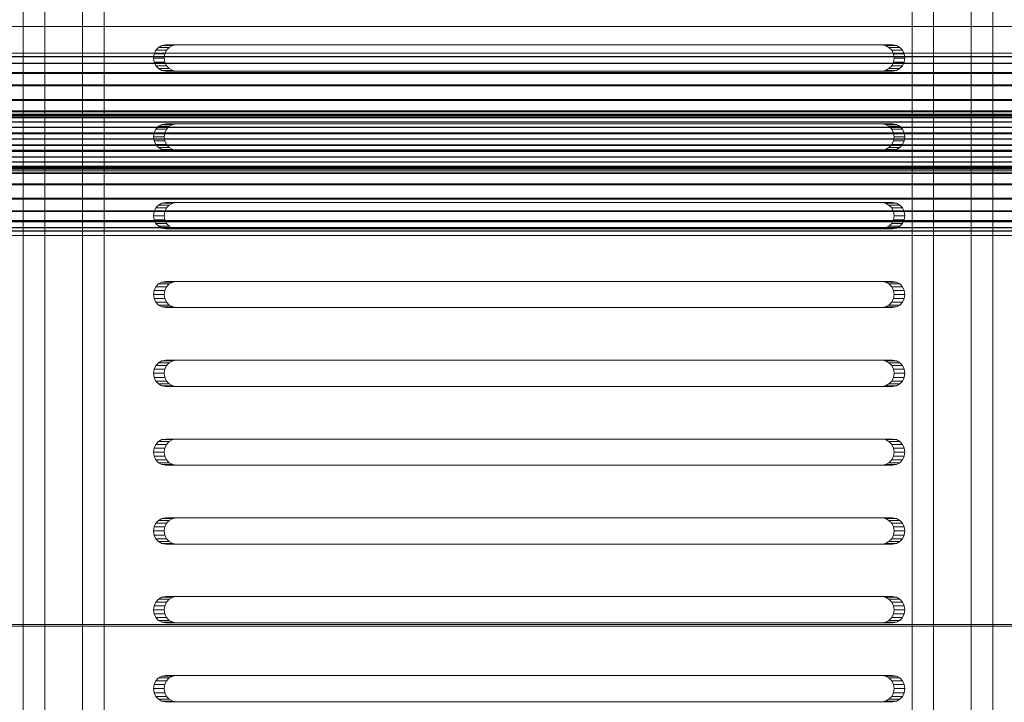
# Model space of a CAD drawing. Header units: millimetres. Extents: x -2233 to 61924, y -68080 to 6847.
# Tile 671 of 1056: x 27447 to 27635, y -18050 to -17920. Entities that reach past the tile are written whole.
import ezdxf

# ---------------------------------------------------------------- set-up
doc = ezdxf.new("R2010")
doc.units = ezdxf.units.MM
doc.layers.add('superior_bajante_movil', color=7, linetype='Continuous', lineweight=0)
doc.layers.add('superior_C09', color=7, linetype='Continuous', lineweight=0)

msp = doc.modelspace()

# ---------------------------------------------------------------- linework, layer by layer
at = {"layer": 'superior_bajante_movil'}
for p, q in [((27448.133, -17792), (27448.133, -18168)), ((27452.238, -18168), (27452.238, -17792)), ((27459.41, -18168), (27459.41, -17792)), ((27463.514, -17792), (27463.514, -18168)), ((27617.278, -17792), (27617.278, -18168)), ((27621.382, -18168), (27621.382, -17792)), ((27628.554, -18168), (27628.554, -17792)), ((27632.659, -17792), (27632.659, -18168)), ((27473.879, -17925.477), (27473.36, -17926.031)), ((27474.534, -17925.122), (27473.879, -17925.477)), ((27473.879, -17925.477), (27475.931, -17925.477)), ((27475.26, -17925), (27474.534, -17925.122)), ((27474.534, -17925.122), (27476.586, -17925.122)), ((27475.26, -17925), (27477.312, -17925)), ((27611.516, -17925), (27475.26, -17925)), ((27475.412, -17926.031), (27475.931, -17925.477)), ((27475.931, -17925.477), (27476.586, -17925.122)), ((27476.586, -17925.122), (27477.312, -17925)), ((27477.312, -17925), (27613.568, -17925)), ((27611.516, -17925), (27613.568, -17925)), ((27612.242, -17925.122), (27611.516, -17925)), ((27612.242, -17925.122), (27614.294, -17925.122)), ((27612.896, -17925.477), (27612.242, -17925.122)), ((27612.896, -17925.477), (27614.949, -17925.477)), ((27613.416, -17926.031), (27612.896, -17925.477)), ((27613.568, -17925), (27614.294, -17925.122)), ((27614.294, -17925.122), (27614.949, -17925.477)), ((27614.949, -17925.477), (27615.468, -17926.031)), ((27473.026, -17926.727), (27472.911, -17927.5)), ((27472.911, -17927.5), (27473.026, -17928.273)), ((27472.911, -17927.5), (27474.963, -17927.5)), ((27473.36, -17926.031), (27473.026, -17926.727)), ((27473.026, -17926.727), (27475.078, -17926.727)), ((27473.36, -17926.031), (27475.412, -17926.031)), ((27474.963, -17927.5), (27475.078, -17926.727)), ((27475.078, -17928.273), (27474.963, -17927.5)), ((27475.078, -17926.727), (27475.412, -17926.031)), ((27613.416, -17926.031), (27615.468, -17926.031)), ((27613.75, -17926.727), (27613.416, -17926.031)), ((27613.75, -17926.727), (27615.802, -17926.727)), ((27613.865, -17927.5), (27613.75, -17926.727)), ((27613.75, -17928.273), (27613.865, -17927.5)), ((27613.865, -17927.5), (27615.917, -17927.5)), ((27615.468, -17926.031), (27615.802, -17926.727)), ((27615.802, -17926.727), (27615.917, -17927.5)), ((27615.917, -17927.5), (27615.802, -17928.273)), ((27473.026, -17928.273), (27473.36, -17928.969)), ((27473.026, -17928.273), (27475.078, -17928.273)), ((27473.36, -17928.969), (27473.879, -17929.523)), ((27473.36, -17928.969), (27475.412, -17928.969)), ((27475.412, -17928.969), (27475.078, -17928.273)), ((27475.931, -17929.523), (27475.412, -17928.969)), ((27612.896, -17929.523), (27613.416, -17928.969)), ((27613.416, -17928.969), (27613.75, -17928.273)), ((27613.416, -17928.969), (27615.468, -17928.969)), ((27613.75, -17928.273), (27615.802, -17928.273)), ((27615.468, -17928.969), (27614.949, -17929.523)), ((27615.802, -17928.273), (27615.468, -17928.969)), ((27473.879, -17929.523), (27474.534, -17929.878)), ((27473.879, -17929.523), (27475.931, -17929.523)), ((27474.534, -17929.878), (27475.26, -17930)), ((27474.534, -17929.878), (27476.586, -17929.878)), ((27477.312, -17930), (27475.26, -17930)), ((27475.26, -17930), (27611.516, -17930)), ((27476.586, -17929.878), (27475.931, -17929.523)), ((27477.312, -17930), (27476.586, -17929.878)), ((27613.568, -17930), (27477.312, -17930)), ((27611.516, -17930), (27612.242, -17929.878)), ((27611.516, -17930), (27613.568, -17930)), ((27612.242, -17929.878), (27612.896, -17929.523)), ((27612.242, -17929.878), (27614.294, -17929.878)), ((27612.896, -17929.523), (27614.949, -17929.523)), ((27614.294, -17929.878), (27613.568, -17930)), ((27614.949, -17929.523), (27614.294, -17929.878)), ((27473.879, -17940.477), (27473.36, -17941.031)), ((27474.534, -17940.122), (27473.879, -17940.477)), ((27473.879, -17940.477), (27475.931, -17940.477)), ((27475.26, -17940), (27474.534, -17940.122)), ((27474.534, -17940.122), (27476.586, -17940.122)), ((27475.26, -17940), (27477.312, -17940)), ((27611.516, -17940), (27475.26, -17940)), ((27475.412, -17941.031), (27475.931, -17940.477)), ((27475.931, -17940.477), (27476.586, -17940.122)), ((27476.586, -17940.122), (27477.312, -17940)), ((27477.312, -17940), (27613.568, -17940)), ((27611.516, -17940), (27613.568, -17940)), ((27612.242, -17940.122), (27611.516, -17940)), ((27612.242, -17940.122), (27614.294, -17940.122)), ((27612.896, -17940.477), (27612.242, -17940.122)), ((27612.896, -17940.477), (27614.949, -17940.477)), ((27613.416, -17941.031), (27612.896, -17940.477)), ((27613.568, -17940), (27614.294, -17940.122)), ((27614.294, -17940.122), (27614.949, -17940.477)), ((27614.949, -17940.477), (27615.468, -17941.031)), ((27473.026, -17941.727), (27472.911, -17942.5)), ((27472.911, -17942.5), (27473.026, -17943.273)), ((27472.911, -17942.5), (27474.963, -17942.5)), ((27473.36, -17941.031), (27473.026, -17941.727)), ((27473.026, -17941.727), (27475.078, -17941.727)), ((27473.36, -17941.031), (27475.412, -17941.031)), ((27474.963, -17942.5), (27475.078, -17941.727)), ((27475.078, -17943.273), (27474.963, -17942.5)), ((27475.078, -17941.727), (27475.412, -17941.031)), ((27613.416, -17941.031), (27615.468, -17941.031)), ((27613.75, -17941.727), (27613.416, -17941.031)), ((27613.75, -17941.727), (27615.802, -17941.727)), ((27613.865, -17942.5), (27613.75, -17941.727)), ((27613.75, -17943.273), (27613.865, -17942.5)), ((27613.865, -17942.5), (27615.917, -17942.5)), ((27615.468, -17941.031), (27615.802, -17941.727)), ((27615.802, -17941.727), (27615.917, -17942.5)), ((27615.917, -17942.5), (27615.802, -17943.273)), ((27473.026, -17943.273), (27473.36, -17943.969)), ((27473.026, -17943.273), (27475.078, -17943.273)), ((27473.36, -17943.969), (27473.879, -17944.523)), ((27473.36, -17943.969), (27475.412, -17943.969)), ((27475.412, -17943.969), (27475.078, -17943.273)), ((27475.931, -17944.523), (27475.412, -17943.969)), ((27612.896, -17944.523), (27613.416, -17943.969)), ((27613.416, -17943.969), (27613.75, -17943.273)), ((27613.416, -17943.969), (27615.468, -17943.969)), ((27613.75, -17943.273), (27615.802, -17943.273)), ((27615.468, -17943.969), (27614.949, -17944.523)), ((27615.802, -17943.273), (27615.468, -17943.969)), ((27473.879, -17944.523), (27474.534, -17944.878)), ((27473.879, -17944.523), (27475.931, -17944.523)), ((27474.534, -17944.878), (27475.26, -17945)), ((27474.534, -17944.878), (27476.586, -17944.878)), ((27477.312, -17945), (27475.26, -17945)), ((27475.26, -17945), (27611.516, -17945)), ((27476.586, -17944.878), (27475.931, -17944.523)), ((27477.312, -17945), (27476.586, -17944.878)), ((27613.568, -17945), (27477.312, -17945)), ((27611.516, -17945), (27612.242, -17944.878)), ((27611.516, -17945), (27613.568, -17945)), ((27612.242, -17944.878), (27612.896, -17944.523)), ((27612.242, -17944.878), (27614.294, -17944.878)), ((27612.896, -17944.523), (27614.949, -17944.523)), ((27614.294, -17944.878), (27613.568, -17945)), ((27614.949, -17944.523), (27614.294, -17944.878)), ((27473.879, -17955.477), (27473.36, -17956.031)), ((27474.534, -17955.122), (27473.879, -17955.477)), ((27473.879, -17955.477), (27475.931, -17955.477)), ((27475.26, -17955), (27474.534, -17955.122)), ((27474.534, -17955.122), (27476.586, -17955.122)), ((27475.26, -17955), (27477.312, -17955)), ((27611.516, -17955), (27475.26, -17955)), ((27475.412, -17956.031), (27475.931, -17955.477)), ((27475.931, -17955.477), (27476.586, -17955.122)), ((27476.586, -17955.122), (27477.312, -17955)), ((27477.312, -17955), (27613.568, -17955)), ((27611.516, -17955), (27613.568, -17955)), ((27612.242, -17955.122), (27611.516, -17955)), ((27612.242, -17955.122), (27614.294, -17955.122)), ((27612.896, -17955.477), (27612.242, -17955.122)), ((27612.896, -17955.477), (27614.949, -17955.477)), ((27613.416, -17956.031), (27612.896, -17955.477)), ((27613.568, -17955), (27614.294, -17955.122)), ((27614.294, -17955.122), (27614.949, -17955.477)), ((27614.949, -17955.477), (27615.468, -17956.031)), ((27473.026, -17956.727), (27472.911, -17957.5)), ((27472.911, -17957.5), (27473.026, -17958.273)), ((27472.911, -17957.5), (27474.963, -17957.5)), ((27473.36, -17956.031), (27473.026, -17956.727)), ((27473.026, -17956.727), (27475.078, -17956.727)), ((27473.36, -17956.031), (27475.412, -17956.031)), ((27474.963, -17957.5), (27475.078, -17956.727)), ((27475.078, -17958.273), (27474.963, -17957.5)), ((27475.078, -17956.727), (27475.412, -17956.031)), ((27613.416, -17956.031), (27615.468, -17956.031)), ((27613.75, -17956.727), (27613.416, -17956.031)), ((27613.75, -17956.727), (27615.802, -17956.727)), ((27613.865, -17957.5), (27613.75, -17956.727)), ((27613.75, -17958.273), (27613.865, -17957.5)), ((27613.865, -17957.5), (27615.917, -17957.5)), ((27615.468, -17956.031), (27615.802, -17956.727)), ((27615.802, -17956.727), (27615.917, -17957.5)), ((27615.917, -17957.5), (27615.802, -17958.273)), ((27473.026, -17958.273), (27473.36, -17958.969)), ((27473.026, -17958.273), (27475.078, -17958.273)), ((27473.36, -17958.969), (27473.879, -17959.523)), ((27473.36, -17958.969), (27475.412, -17958.969)), ((27475.412, -17958.969), (27475.078, -17958.273)), ((27475.931, -17959.523), (27475.412, -17958.969)), ((27612.896, -17959.523), (27613.416, -17958.969)), ((27613.416, -17958.969), (27613.75, -17958.273)), ((27613.416, -17958.969), (27615.468, -17958.969)), ((27613.75, -17958.273), (27615.802, -17958.273)), ((27615.468, -17958.969), (27614.949, -17959.523)), ((27615.802, -17958.273), (27615.468, -17958.969)), ((27473.879, -17959.523), (27474.534, -17959.878)), ((27473.879, -17959.523), (27475.931, -17959.523)), ((27474.534, -17959.878), (27475.26, -17960)), ((27474.534, -17959.878), (27476.586, -17959.878)), ((27477.312, -17960), (27475.26, -17960)), ((27475.26, -17960), (27611.516, -17960)), ((27476.586, -17959.878), (27475.931, -17959.523)), ((27477.312, -17960), (27476.586, -17959.878)), ((27613.568, -17960), (27477.312, -17960)), ((27611.516, -17960), (27612.242, -17959.878)), ((27611.516, -17960), (27613.568, -17960)), ((27612.242, -17959.878), (27612.896, -17959.523)), ((27612.242, -17959.878), (27614.294, -17959.878)), ((27612.896, -17959.523), (27614.949, -17959.523)), ((27614.294, -17959.878), (27613.568, -17960)), ((27614.949, -17959.523), (27614.294, -17959.878)), ((27473.879, -17970.477), (27473.36, -17971.031)), ((27474.534, -17970.122), (27473.879, -17970.477)), ((27473.879, -17970.477), (27475.931, -17970.477)), ((27475.26, -17970), (27474.534, -17970.122)), ((27474.534, -17970.122), (27476.586, -17970.122)), ((27475.26, -17970), (27477.312, -17970)), ((27611.516, -17970), (27475.26, -17970)), ((27475.412, -17971.031), (27475.931, -17970.477)), ((27475.931, -17970.477), (27476.586, -17970.122)), ((27476.586, -17970.122), (27477.312, -17970)), ((27477.312, -17970), (27613.568, -17970)), ((27611.516, -17970), (27613.568, -17970)), ((27612.242, -17970.122), (27611.516, -17970)), ((27612.242, -17970.122), (27614.294, -17970.122)), ((27612.896, -17970.477), (27612.242, -17970.122)), ((27612.896, -17970.477), (27614.949, -17970.477)), ((27613.416, -17971.031), (27612.896, -17970.477)), ((27613.568, -17970), (27614.294, -17970.122)), ((27614.294, -17970.122), (27614.949, -17970.477)), ((27614.949, -17970.477), (27615.468, -17971.031)), ((27473.026, -17971.727), (27472.911, -17972.5)), ((27472.911, -17972.5), (27473.026, -17973.273)), ((27472.911, -17972.5), (27474.963, -17972.5)), ((27473.36, -17971.031), (27473.026, -17971.727)), ((27473.026, -17971.727), (27475.078, -17971.727)), ((27473.36, -17971.031), (27475.412, -17971.031)), ((27474.963, -17972.5), (27475.078, -17971.727)), ((27475.078, -17973.273), (27474.963, -17972.5)), ((27475.078, -17971.727), (27475.412, -17971.031)), ((27613.416, -17971.031), (27615.468, -17971.031)), ((27613.75, -17971.727), (27613.416, -17971.031)), ((27613.75, -17971.727), (27615.802, -17971.727)), ((27613.865, -17972.5), (27613.75, -17971.727)), ((27613.75, -17973.273), (27613.865, -17972.5)), ((27613.865, -17972.5), (27615.917, -17972.5)), ((27615.468, -17971.031), (27615.802, -17971.727)), ((27615.802, -17971.727), (27615.917, -17972.5)), ((27615.917, -17972.5), (27615.802, -17973.273)), ((27473.026, -17973.273), (27473.36, -17973.969)), ((27473.026, -17973.273), (27475.078, -17973.273)), ((27473.36, -17973.969), (27473.879, -17974.523)), ((27473.36, -17973.969), (27475.412, -17973.969)), ((27475.412, -17973.969), (27475.078, -17973.273)), ((27475.931, -17974.523), (27475.412, -17973.969)), ((27612.896, -17974.523), (27613.416, -17973.969)), ((27613.416, -17973.969), (27613.75, -17973.273)), ((27613.416, -17973.969), (27615.468, -17973.969)), ((27613.75, -17973.273), (27615.802, -17973.273)), ((27615.468, -17973.969), (27614.949, -17974.523)), ((27615.802, -17973.273), (27615.468, -17973.969)), ((27473.879, -17974.523), (27474.534, -17974.878)), ((27473.879, -17974.523), (27475.931, -17974.523)), ((27474.534, -17974.878), (27475.26, -17975)), ((27474.534, -17974.878), (27476.586, -17974.878)), ((27477.312, -17975), (27475.26, -17975)), ((27475.26, -17975), (27611.516, -17975)), ((27476.586, -17974.878), (27475.931, -17974.523)), ((27477.312, -17975), (27476.586, -17974.878)), ((27613.568, -17975), (27477.312, -17975)), ((27611.516, -17975), (27612.242, -17974.878)), ((27611.516, -17975), (27613.568, -17975)), ((27612.242, -17974.878), (27612.896, -17974.523)), ((27612.242, -17974.878), (27614.294, -17974.878)), ((27612.896, -17974.523), (27614.949, -17974.523)), ((27614.294, -17974.878), (27613.568, -17975)), ((27614.949, -17974.523), (27614.294, -17974.878)), ((27473.879, -17985.477), (27473.36, -17986.031)), ((27474.534, -17985.122), (27473.879, -17985.477)), ((27473.879, -17985.477), (27475.931, -17985.477)), ((27475.26, -17985), (27474.534, -17985.122)), ((27474.534, -17985.122), (27476.586, -17985.122)), ((27475.26, -17985), (27477.312, -17985)), ((27611.516, -17985), (27475.26, -17985)), ((27475.412, -17986.031), (27475.931, -17985.477)), ((27475.931, -17985.477), (27476.586, -17985.122)), ((27476.586, -17985.122), (27477.312, -17985)), ((27477.312, -17985), (27613.568, -17985)), ((27611.516, -17985), (27613.568, -17985)), ((27612.242, -17985.122), (27611.516, -17985)), ((27612.242, -17985.122), (27614.294, -17985.122)), ((27612.896, -17985.477), (27612.242, -17985.122)), ((27612.896, -17985.477), (27614.949, -17985.477)), ((27613.416, -17986.031), (27612.896, -17985.477)), ((27613.568, -17985), (27614.294, -17985.122)), ((27614.294, -17985.122), (27614.949, -17985.477)), ((27614.949, -17985.477), (27615.468, -17986.031)), ((27473.026, -17986.727), (27472.911, -17987.5)), ((27472.911, -17987.5), (27473.026, -17988.273)), ((27472.911, -17987.5), (27474.963, -17987.5)), ((27473.36, -17986.031), (27473.026, -17986.727)), ((27473.026, -17986.727), (27475.078, -17986.727)), ((27473.36, -17986.031), (27475.412, -17986.031)), ((27474.963, -17987.5), (27475.078, -17986.727)), ((27475.078, -17988.273), (27474.963, -17987.5)), ((27475.078, -17986.727), (27475.412, -17986.031)), ((27613.416, -17986.031), (27615.468, -17986.031)), ((27613.75, -17986.727), (27613.416, -17986.031)), ((27613.75, -17986.727), (27615.802, -17986.727)), ((27613.865, -17987.5), (27613.75, -17986.727)), ((27613.75, -17988.273), (27613.865, -17987.5)), ((27613.865, -17987.5), (27615.917, -17987.5)), ((27615.468, -17986.031), (27615.802, -17986.727)), ((27615.802, -17986.727), (27615.917, -17987.5)), ((27615.917, -17987.5), (27615.802, -17988.273)), ((27473.026, -17988.273), (27473.36, -17988.969)), ((27473.026, -17988.273), (27475.078, -17988.273)), ((27473.36, -17988.969), (27473.879, -17989.523)), ((27473.36, -17988.969), (27475.412, -17988.969)), ((27475.412, -17988.969), (27475.078, -17988.273)), ((27475.931, -17989.523), (27475.412, -17988.969)), ((27612.896, -17989.523), (27613.416, -17988.969)), ((27613.416, -17988.969), (27613.75, -17988.273)), ((27613.416, -17988.969), (27615.468, -17988.969)), ((27613.75, -17988.273), (27615.802, -17988.273)), ((27615.468, -17988.969), (27614.949, -17989.523)), ((27615.802, -17988.273), (27615.468, -17988.969)), ((27473.879, -17989.523), (27474.534, -17989.878)), ((27473.879, -17989.523), (27475.931, -17989.523)), ((27474.534, -17989.878), (27475.26, -17990)), ((27474.534, -17989.878), (27476.586, -17989.878)), ((27477.312, -17990), (27475.26, -17990)), ((27475.26, -17990), (27611.516, -17990)), ((27476.586, -17989.878), (27475.931, -17989.523)), ((27477.312, -17990), (27476.586, -17989.878)), ((27613.568, -17990), (27477.312, -17990)), ((27611.516, -17990), (27612.242, -17989.878)), ((27611.516, -17990), (27613.568, -17990)), ((27612.242, -17989.878), (27612.896, -17989.523)), ((27612.242, -17989.878), (27614.294, -17989.878)), ((27612.896, -17989.523), (27614.949, -17989.523)), ((27614.294, -17989.878), (27613.568, -17990)), ((27614.949, -17989.523), (27614.294, -17989.878)), ((27473.879, -18000.477), (27473.36, -18001.031)), ((27474.534, -18000.122), (27473.879, -18000.477)), ((27473.879, -18000.477), (27475.931, -18000.477)), ((27475.26, -18000), (27474.534, -18000.122)), ((27474.534, -18000.122), (27476.586, -18000.122)), ((27475.26, -18000), (27477.312, -18000)), ((27611.516, -18000), (27475.26, -18000)), ((27475.412, -18001.031), (27475.931, -18000.477)), ((27475.931, -18000.477), (27476.586, -18000.122)), ((27476.586, -18000.122), (27477.312, -18000)), ((27477.312, -18000), (27613.568, -18000)), ((27611.516, -18000), (27613.568, -18000)), ((27612.242, -18000.122), (27611.516, -18000)), ((27612.242, -18000.122), (27614.294, -18000.122)), ((27612.896, -18000.477), (27612.242, -18000.122)), ((27612.896, -18000.477), (27614.949, -18000.477)), ((27613.416, -18001.031), (27612.896, -18000.477)), ((27613.568, -18000), (27614.294, -18000.122)), ((27614.294, -18000.122), (27614.949, -18000.477)), ((27614.949, -18000.477), (27615.468, -18001.031)), ((27473.026, -18001.727), (27472.911, -18002.5)), ((27472.911, -18002.5), (27473.026, -18003.273)), ((27472.911, -18002.5), (27474.963, -18002.5)), ((27473.36, -18001.031), (27473.026, -18001.727)), ((27473.026, -18001.727), (27475.078, -18001.727)), ((27473.36, -18001.031), (27475.412, -18001.031)), ((27474.963, -18002.5), (27475.078, -18001.727)), ((27475.078, -18003.273), (27474.963, -18002.5)), ((27475.078, -18001.727), (27475.412, -18001.031)), ((27613.416, -18001.031), (27615.468, -18001.031)), ((27613.75, -18001.727), (27613.416, -18001.031)), ((27613.75, -18001.727), (27615.802, -18001.727)), ((27613.865, -18002.5), (27613.75, -18001.727)), ((27613.75, -18003.273), (27613.865, -18002.5)), ((27613.865, -18002.5), (27615.917, -18002.5)), ((27615.468, -18001.031), (27615.802, -18001.727)), ((27615.802, -18001.727), (27615.917, -18002.5)), ((27615.917, -18002.5), (27615.802, -18003.273)), ((27473.026, -18003.273), (27473.36, -18003.969)), ((27473.026, -18003.273), (27475.078, -18003.273)), ((27473.36, -18003.969), (27473.879, -18004.523)), ((27473.36, -18003.969), (27475.412, -18003.969)), ((27475.412, -18003.969), (27475.078, -18003.273)), ((27475.931, -18004.523), (27475.412, -18003.969)), ((27612.896, -18004.523), (27613.416, -18003.969)), ((27613.416, -18003.969), (27613.75, -18003.273)), ((27613.416, -18003.969), (27615.468, -18003.969)), ((27613.75, -18003.273), (27615.802, -18003.273)), ((27615.468, -18003.969), (27614.949, -18004.523)), ((27615.802, -18003.273), (27615.468, -18003.969)), ((27473.879, -18004.523), (27474.534, -18004.878)), ((27473.879, -18004.523), (27475.931, -18004.523)), ((27474.534, -18004.878), (27475.26, -18005)), ((27474.534, -18004.878), (27476.586, -18004.878)), ((27477.312, -18005), (27475.26, -18005)), ((27475.26, -18005), (27611.516, -18005)), ((27476.586, -18004.878), (27475.931, -18004.523)), ((27477.312, -18005), (27476.586, -18004.878)), ((27613.568, -18005), (27477.312, -18005)), ((27611.516, -18005), (27612.242, -18004.878)), ((27611.516, -18005), (27613.568, -18005)), ((27612.242, -18004.878), (27612.896, -18004.523)), ((27612.242, -18004.878), (27614.294, -18004.878)), ((27612.896, -18004.523), (27614.949, -18004.523)), ((27614.294, -18004.878), (27613.568, -18005)), ((27614.949, -18004.523), (27614.294, -18004.878)), ((27473.879, -18015.477), (27473.36, -18016.031)), ((27474.534, -18015.122), (27473.879, -18015.477)), ((27473.879, -18015.477), (27475.931, -18015.477)), ((27475.26, -18015), (27474.534, -18015.122)), ((27474.534, -18015.122), (27476.586, -18015.122)), ((27475.26, -18015), (27477.312, -18015)), ((27611.516, -18015), (27475.26, -18015)), ((27475.412, -18016.031), (27475.931, -18015.477)), ((27475.931, -18015.477), (27476.586, -18015.122)), ((27476.586, -18015.122), (27477.312, -18015)), ((27477.312, -18015), (27613.568, -18015)), ((27611.516, -18015), (27613.568, -18015)), ((27612.242, -18015.122), (27611.516, -18015)), ((27612.242, -18015.122), (27614.294, -18015.122)), ((27612.896, -18015.477), (27612.242, -18015.122)), ((27612.896, -18015.477), (27614.949, -18015.477)), ((27613.416, -18016.031), (27612.896, -18015.477)), ((27613.568, -18015), (27614.294, -18015.122)), ((27614.294, -18015.122), (27614.949, -18015.477)), ((27614.949, -18015.477), (27615.468, -18016.031)), ((27473.026, -18016.727), (27472.911, -18017.5)), ((27472.911, -18017.5), (27473.026, -18018.273)), ((27472.911, -18017.5), (27474.963, -18017.5)), ((27473.36, -18016.031), (27473.026, -18016.727)), ((27473.026, -18016.727), (27475.078, -18016.727)), ((27473.36, -18016.031), (27475.412, -18016.031)), ((27474.963, -18017.5), (27475.078, -18016.727)), ((27475.078, -18018.273), (27474.963, -18017.5)), ((27475.078, -18016.727), (27475.412, -18016.031)), ((27613.416, -18016.031), (27615.468, -18016.031)), ((27613.75, -18016.727), (27613.416, -18016.031)), ((27613.75, -18016.727), (27615.802, -18016.727)), ((27613.865, -18017.5), (27613.75, -18016.727)), ((27613.75, -18018.273), (27613.865, -18017.5)), ((27613.865, -18017.5), (27615.917, -18017.5)), ((27615.468, -18016.031), (27615.802, -18016.727)), ((27615.802, -18016.727), (27615.917, -18017.5)), ((27615.917, -18017.5), (27615.802, -18018.273)), ((27473.026, -18018.273), (27473.36, -18018.969)), ((27473.026, -18018.273), (27475.078, -18018.273)), ((27473.36, -18018.969), (27473.879, -18019.523)), ((27473.36, -18018.969), (27475.412, -18018.969)), ((27475.412, -18018.969), (27475.078, -18018.273)), ((27475.931, -18019.523), (27475.412, -18018.969)), ((27612.896, -18019.523), (27613.416, -18018.969)), ((27613.416, -18018.969), (27613.75, -18018.273)), ((27613.416, -18018.969), (27615.468, -18018.969)), ((27613.75, -18018.273), (27615.802, -18018.273)), ((27615.468, -18018.969), (27614.949, -18019.523)), ((27615.802, -18018.273), (27615.468, -18018.969)), ((27473.879, -18019.523), (27474.534, -18019.878)), ((27473.879, -18019.523), (27475.931, -18019.523)), ((27474.534, -18019.878), (27475.26, -18020)), ((27474.534, -18019.878), (27476.586, -18019.878)), ((27477.312, -18020), (27475.26, -18020)), ((27475.26, -18020), (27611.516, -18020)), ((27476.586, -18019.878), (27475.931, -18019.523)), ((27477.312, -18020), (27476.586, -18019.878)), ((27613.568, -18020), (27477.312, -18020)), ((27611.516, -18020), (27612.242, -18019.878)), ((27611.516, -18020), (27613.568, -18020)), ((27612.242, -18019.878), (27612.896, -18019.523)), ((27612.242, -18019.878), (27614.294, -18019.878)), ((27612.896, -18019.523), (27614.949, -18019.523)), ((27614.294, -18019.878), (27613.568, -18020)), ((27614.949, -18019.523), (27614.294, -18019.878)), ((27473.879, -18030.477), (27473.36, -18031.031)), ((27474.534, -18030.122), (27473.879, -18030.477)), ((27473.879, -18030.477), (27475.931, -18030.477)), ((27475.26, -18030), (27474.534, -18030.122)), ((27474.534, -18030.122), (27476.586, -18030.122)), ((27475.26, -18030), (27477.312, -18030)), ((27611.516, -18030), (27475.26, -18030)), ((27475.412, -18031.031), (27475.931, -18030.477)), ((27475.931, -18030.477), (27476.586, -18030.122)), ((27476.586, -18030.122), (27477.312, -18030)), ((27477.312, -18030), (27613.568, -18030)), ((27611.516, -18030), (27613.568, -18030)), ((27612.242, -18030.122), (27611.516, -18030)), ((27612.242, -18030.122), (27614.294, -18030.122)), ((27612.896, -18030.477), (27612.242, -18030.122)), ((27612.896, -18030.477), (27614.949, -18030.477)), ((27613.416, -18031.031), (27612.896, -18030.477)), ((27613.568, -18030), (27614.294, -18030.122)), ((27614.294, -18030.122), (27614.949, -18030.477)), ((27614.949, -18030.477), (27615.468, -18031.031)), ((27473.026, -18031.727), (27472.911, -18032.5)), ((27472.911, -18032.5), (27473.026, -18033.273)), ((27472.911, -18032.5), (27474.963, -18032.5)), ((27473.36, -18031.031), (27473.026, -18031.727)), ((27473.026, -18031.727), (27475.078, -18031.727)), ((27473.36, -18031.031), (27475.412, -18031.031)), ((27474.963, -18032.5), (27475.078, -18031.727)), ((27475.078, -18033.273), (27474.963, -18032.5)), ((27475.078, -18031.727), (27475.412, -18031.031)), ((27613.416, -18031.031), (27615.468, -18031.031)), ((27613.75, -18031.727), (27613.416, -18031.031)), ((27613.75, -18031.727), (27615.802, -18031.727)), ((27613.865, -18032.5), (27613.75, -18031.727)), ((27613.75, -18033.273), (27613.865, -18032.5)), ((27613.865, -18032.5), (27615.917, -18032.5)), ((27615.468, -18031.031), (27615.802, -18031.727)), ((27615.802, -18031.727), (27615.917, -18032.5)), ((27615.917, -18032.5), (27615.802, -18033.273)), ((27473.026, -18033.273), (27473.36, -18033.969)), ((27473.026, -18033.273), (27475.078, -18033.273)), ((27473.36, -18033.969), (27473.879, -18034.523)), ((27473.36, -18033.969), (27475.412, -18033.969)), ((27475.412, -18033.969), (27475.078, -18033.273)), ((27475.931, -18034.523), (27475.412, -18033.969)), ((27612.896, -18034.523), (27613.416, -18033.969)), ((27613.416, -18033.969), (27613.75, -18033.273)), ((27613.416, -18033.969), (27615.468, -18033.969)), ((27613.75, -18033.273), (27615.802, -18033.273)), ((27615.468, -18033.969), (27614.949, -18034.523)), ((27615.802, -18033.273), (27615.468, -18033.969)), ((27473.879, -18034.523), (27474.534, -18034.878)), ((27473.879, -18034.523), (27475.931, -18034.523)), ((27474.534, -18034.878), (27475.26, -18035)), ((27474.534, -18034.878), (27476.586, -18034.878)), ((27477.312, -18035), (27475.26, -18035)), ((27475.26, -18035), (27611.516, -18035)), ((27476.586, -18034.878), (27475.931, -18034.523)), ((27477.312, -18035), (27476.586, -18034.878)), ((27613.568, -18035), (27477.312, -18035)), ((27611.516, -18035), (27612.242, -18034.878)), ((27611.516, -18035), (27613.568, -18035)), ((27612.242, -18034.878), (27612.896, -18034.523)), ((27612.242, -18034.878), (27614.294, -18034.878)), ((27612.896, -18034.523), (27614.949, -18034.523)), ((27614.294, -18034.878), (27613.568, -18035)), ((27614.949, -18034.523), (27614.294, -18034.878)), ((27473.879, -18045.477), (27473.36, -18046.031)), ((27474.534, -18045.122), (27473.879, -18045.477)), ((27473.879, -18045.477), (27475.931, -18045.477)), ((27475.26, -18045), (27474.534, -18045.122)), ((27474.534, -18045.122), (27476.586, -18045.122)), ((27475.26, -18045), (27477.312, -18045)), ((27611.516, -18045), (27475.26, -18045)), ((27475.412, -18046.031), (27475.931, -18045.477)), ((27475.931, -18045.477), (27476.586, -18045.122)), ((27476.586, -18045.122), (27477.312, -18045)), ((27477.312, -18045), (27613.568, -18045)), ((27611.516, -18045), (27613.568, -18045)), ((27612.242, -18045.122), (27611.516, -18045)), ((27612.242, -18045.122), (27614.294, -18045.122)), ((27612.896, -18045.477), (27612.242, -18045.122)), ((27612.896, -18045.477), (27614.949, -18045.477)), ((27613.416, -18046.031), (27612.896, -18045.477)), ((27613.568, -18045), (27614.294, -18045.122)), ((27614.294, -18045.122), (27614.949, -18045.477)), ((27614.949, -18045.477), (27615.468, -18046.031)), ((27473.026, -18046.727), (27472.911, -18047.5)), ((27472.911, -18047.5), (27473.026, -18048.273)), ((27472.911, -18047.5), (27474.963, -18047.5)), ((27473.36, -18046.031), (27473.026, -18046.727)), ((27473.026, -18046.727), (27475.078, -18046.727)), ((27473.36, -18046.031), (27475.412, -18046.031)), ((27474.963, -18047.5), (27475.078, -18046.727)), ((27475.078, -18048.273), (27474.963, -18047.5)), ((27475.078, -18046.727), (27475.412, -18046.031)), ((27613.416, -18046.031), (27615.468, -18046.031)), ((27613.75, -18046.727), (27613.416, -18046.031)), ((27613.75, -18046.727), (27615.802, -18046.727)), ((27613.865, -18047.5), (27613.75, -18046.727)), ((27613.75, -18048.273), (27613.865, -18047.5)), ((27613.865, -18047.5), (27615.917, -18047.5)), ((27615.468, -18046.031), (27615.802, -18046.727)), ((27615.802, -18046.727), (27615.917, -18047.5)), ((27615.917, -18047.5), (27615.802, -18048.273)), ((27473.026, -18048.273), (27473.36, -18048.969)), ((27473.026, -18048.273), (27475.078, -18048.273)), ((27473.36, -18048.969), (27473.879, -18049.523)), ((27473.36, -18048.969), (27475.412, -18048.969)), ((27475.412, -18048.969), (27475.078, -18048.273)), ((27475.931, -18049.523), (27475.412, -18048.969)), ((27612.896, -18049.523), (27613.416, -18048.969)), ((27613.416, -18048.969), (27613.75, -18048.273)), ((27613.416, -18048.969), (27615.468, -18048.969)), ((27613.75, -18048.273), (27615.802, -18048.273)), ((27615.468, -18048.969), (27614.949, -18049.523)), ((27615.802, -18048.273), (27615.468, -18048.969)), ((27473.879, -18049.523), (27474.534, -18049.878)), ((27473.879, -18049.523), (27475.931, -18049.523)), ((27474.534, -18049.878), (27475.26, -18050)), ((27474.534, -18049.878), (27476.586, -18049.878)), ((27477.312, -18050), (27475.26, -18050)), ((27475.26, -18050), (27611.516, -18050)), ((27476.586, -18049.878), (27475.931, -18049.523)), ((27477.312, -18050), (27476.586, -18049.878)), ((27613.568, -18050), (27477.312, -18050)), ((27611.516, -18050), (27612.242, -18049.878)), ((27611.516, -18050), (27613.568, -18050)), ((27612.242, -18049.878), (27612.896, -18049.523)), ((27612.242, -18049.878), (27614.294, -18049.878)), ((27612.896, -18049.523), (27614.949, -18049.523)), ((27614.294, -18049.878), (27613.568, -18050)), ((27614.949, -18049.523), (27614.294, -18049.878))]:
    msp.add_line(p, q, dxfattribs=at)
at = {"layer": 'superior_C09'}
for p, q in [((27775, -17921.512), (27225, -17921.512)), ((27707.5, -17926.567), (27292.5, -17926.567)), ((27292.5, -17926.59), (27707.5, -17926.59)), ((27707.5, -17927.196), (27292.5, -17927.196)), ((27707.5, -17927.262), (27292.5, -17927.262)), ((27707.5, -17928.45), (27292.5, -17928.45)), ((27707.5, -17928.558), (27292.5, -17928.558)), ((27707.5, -17930.283), (27292.5, -17930.283)), ((27707.5, -17930.428), (27292.5, -17930.428)), ((27707.5, -17932.624), (27292.5, -17932.624)), ((27707.5, -17932.8), (27292.5, -17932.8)), ((27707.5, -17935.382), (27292.5, -17935.382)), ((27707.5, -17935.583), (27292.5, -17935.583)), ((27760, -17937.521), (27240, -17937.521)), ((27240, -17937.529), (27760, -17937.529)), ((27760, -17937.743), (27240, -17937.743)), ((27760, -17937.766), (27240, -17937.766)), ((27760, -17938.186), (27240, -17938.186)), ((27760, -17938.224), (27240, -17938.224)), ((27760, -17938.833), (27240, -17938.833)), ((27707.5, -17938.452), (27292.5, -17938.452)), ((27707.5, -17938.671), (27292.5, -17938.671)), ((27760, -17938.884), (27240, -17938.884)), ((27760, -17939.659), (27240, -17939.659)), ((27760, -17939.721), (27240, -17939.721)), ((27760, -17940.632), (27240, -17940.632)), ((27760, -17940.703), (27240, -17940.703)), ((27760, -17941.716), (27240, -17941.716)), ((27760, -17941.793), (27240, -17941.793)), ((27707.5, -17941.717), (27292.5, -17941.717)), ((27707.5, -17941.943), (27292.5, -17941.943)), ((27760, -17942.868), (27240, -17942.868)), ((27760, -17942.948), (27240, -17942.948)), ((27760, -17944.044), (27240, -17944.044)), ((27760, -17944.124), (27240, -17944.124)), ((27760, -17945.199), (27240, -17945.199)), ((27760, -17945.276), (27240, -17945.276)), ((27760, -17946.289), (27240, -17946.289)), ((27707.5, -17945.049), (27292.5, -17945.049)), ((27707.5, -17945.276), (27292.5, -17945.276)), ((27760, -17946.36), (27240, -17946.36)), ((27760, -17947.271), (27240, -17947.271)), ((27760, -17947.334), (27240, -17947.334)), ((27760, -17948.109), (27240, -17948.109)), ((27760, -17948.16), (27240, -17948.16)), ((27760, -17948.769), (27240, -17948.769)), ((27760, -17948.807), (27240, -17948.807)), ((27760, -17949.226), (27240, -17949.226)), ((27760, -17949.249), (27240, -17949.249)), ((27760, -17949.463), (27240, -17949.463)), ((27760, -17949.471), (27240, -17949.471)), ((27707.5, -17948.322), (27292.5, -17948.322)), ((27707.5, -17948.54), (27292.5, -17948.54)), ((27707.5, -17951.409), (27292.5, -17951.409)), ((27707.5, -17951.61), (27292.5, -17951.61)), ((27707.5, -17954.193), (27292.5, -17954.193)), ((27707.5, -17954.369), (27292.5, -17954.369)), ((27707.5, -17956.565), (27292.5, -17956.565)), ((27707.5, -17956.709), (27292.5, -17956.709)), ((27775, -17958.676), (27225, -17958.676)), ((27707.5, -17958.435), (27292.5, -17958.435)), ((27707.5, -17958.542), (27292.5, -17958.542)), ((27225, -17961.293), (27775, -17961.293)), ((27707.5, -17959.731), (27292.5, -17959.731)), ((27707.5, -17959.797), (27292.5, -17959.797)), ((27707.5, -17960.403), (27292.5, -17960.403)), ((27707.5, -17960.425), (27292.5, -17960.425)), ((27700, -18035.305), (27300, -18035.305)), ((27300, -18035.619), (27700, -18035.619))]:
    msp.add_line(p, q, dxfattribs=at)

doc.saveas('drawing.dxf')
